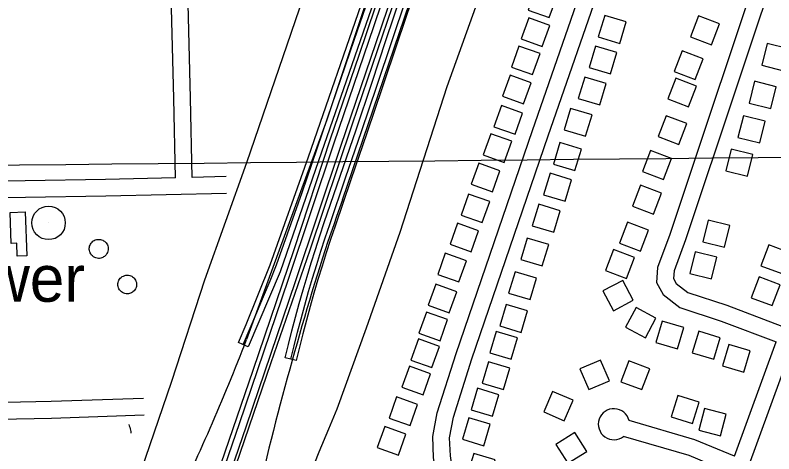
# Model space of a CAD drawing. Extents: x 3625074 to 3663148, y 511451 to 537151.
# Drawn here: x 3650600 to 3651956, y 522616 to 523400 of the extents above; entities that cross this region are included whole.
import ezdxf

# ---------------------------------------------------------------- set-up
doc = ezdxf.new("R2010")
doc.units = 0
for name, color, linetype in [('V-BLDG-OTLN', 7, 'Continuous'), ('V-BRDG-OTLN', 7, 'Continuous'), ('V-DOMW-IDEN', 7, 'Continuous'), ('V-DOMW-TANK', 7, 'Continuous'), ('V-GRID-MAJR', 7, 'Continuous'), ('V-RAIL-TRAK', 7, 'Continuous'), ('V-ROAD-CNTR', 7, 'Continuous'), ('V-TOPO-SHOR', 7, 'Continuous')]:
    doc.layers.add(name, color=color, linetype=linetype)

msp = doc.modelspace()

# ---------------------------------------------------------------- linework, layer by layer
at = {"layer": 'V-BLDG-OTLN'}
for points in [[(3651555.1, 523395.4), (3651568.6, 523433.1), (3651530.9, 523446.6), (3651517.5, 523408.9)], [(3651542.4, 523344), (3651555.9, 523381.6), (3651518.2, 523395.1), (3651504.7, 523357.4)], [(3651654.1, 523399.3), (3651642.6, 523361), (3651680.9, 523349.5), (3651692.4, 523387.8)], [(3651844.8, 523346.8), (3651859, 523384.2), (3651821.7, 523398.5), (3651807.4, 523361.1)], [(3651944.5, 523349), (3651934.8, 523310.2), (3651973.7, 523300.6), (3651983.3, 523339.4)], [(3651525.1, 523293.5), (3651538.5, 523331.1), (3651500.9, 523344.6), (3651487.4, 523306.9)], [(3651637.6, 523344.5), (3651626.1, 523306.2), (3651664.4, 523294.7), (3651675.9, 523333)], [(3651815.7, 523284.7), (3651830, 523322), (3651792.6, 523336.3), (3651778.4, 523298.9)], [(3651509.2, 523241.4), (3651522.7, 523279.1), (3651485, 523292.5), (3651471.5, 523254.9)], [(3651618.3, 523289.3), (3651606.8, 523251), (3651645.1, 523239.5), (3651656.6, 523277.8)], [(3651804.1, 523235.8), (3651818.4, 523273.1), (3651781, 523287.4), (3651766.8, 523250.1)], [(3651921.9, 523281.6), (3651912.3, 523242.7), (3651951.1, 523233.1), (3651960.7, 523272)], [(3651493.8, 523187.1), (3651507.3, 523224.7), (3651469.6, 523238.2), (3651456.2, 523200.5)], [(3651593.2, 523233.2), (3651581.7, 523194.9), (3651620, 523183.4), (3651631.5, 523221.7)], [(3651786.8, 523168.5), (3651801.1, 523205.9), (3651763.7, 523220.1), (3651749.5, 523182.8)], [(3651901.9, 523220), (3651892.3, 523181.2), (3651931.2, 523171.6), (3651940.8, 523210.4)], [(3651474.5, 523136.7), (3651488, 523174.4), (3651450.3, 523187.8), (3651436.9, 523150.1)], [(3651574.1, 523172), (3651562.6, 523133.7), (3651600.9, 523122.2), (3651612.4, 523160.5)], [(3651759.2, 523106.1), (3651773.4, 523143.5), (3651736.1, 523157.8), (3651721.8, 523120.4)], [(3651880, 523160.3), (3651870.4, 523121.5), (3651909.2, 523111.8), (3651918.8, 523150.7)], [(3651453.4, 523084), (3651466.8, 523121.7), (3651429.1, 523135.2), (3651415.7, 523097.5)], [(3651556.4, 523117.1), (3651544.8, 523078.8), (3651583.2, 523067.3), (3651594.7, 523105.6)], [(3651741.1, 523044.3), (3651755.4, 523081.7), (3651718, 523096), (3651703.8, 523058.6)], [(3651435, 523029), (3651448.5, 523066.7), (3651410.8, 523080.1), (3651397.4, 523042.4)], [(3651536.2, 523061.8), (3651524.7, 523023.5), (3651563, 523012), (3651574.5, 523050.3)], [(3650593.4, 522991.7), (3650591.6, 523047.2), (3650618.6, 523048), (3650621.1, 522969.5), (3650603.9, 522969), (3650603.2, 522992)], [(3651415.3, 522976.8), (3651428.8, 523014.4), (3651391.1, 523027.9), (3651377.7, 522990.2)], [(3651718, 522978), (3651732.3, 523015.3), (3651694.9, 523029.6), (3651680.6, 522992.2)], [(3651838.8, 523033.2), (3651829.2, 522994.4), (3651868, 522984.8), (3651877.6, 523023.6)], [(3651515.8, 523001.4), (3651504.3, 522963.1), (3651542.6, 522951.6), (3651554.1, 522989.9)], [(3651970.8, 522937.7), (3651984.9, 522975.1), (3651947.5, 522989.2), (3651933.3, 522951.8)], [(3651393.4, 522923), (3651406.8, 522960.7), (3651369.2, 522974.1), (3651355.7, 522936.4)], [(3651692.9, 522929.2), (3651707.2, 522966.5), (3651669.8, 522980.8), (3651655.5, 522943.5)], [(3651815.6, 522976.8), (3651806, 522938), (3651844.8, 522928.3), (3651854.4, 522967.2)], [(3651493.8, 522941.2), (3651482.3, 522902.9), (3651520.6, 522891.4), (3651532.1, 522929.7)], [(3651953.4, 522880.6), (3651967.5, 522918), (3651930.1, 522932.1), (3651916, 522894.7)], [(3651376.3, 522867.7), (3651389.7, 522905.3), (3651352, 522918.8), (3651338.6, 522881.1)], [(3651705, 522890.4), (3651686.2, 522925.7), (3651650.9, 522906.8), (3651669.7, 522871.5)], [(3651478, 522882.5), (3651466.5, 522844.2), (3651504.8, 522832.7), (3651516.3, 522871)], [(3651745.5, 522858.4), (3651710.1, 522877.1), (3651691.4, 522841.8), (3651726.8, 522823.1)], [(3651359.8, 522817.8), (3651373.2, 522855.5), (3651335.5, 522868.9), (3651322.1, 522831.2)], [(3651795.4, 522841.4), (3651757, 522852.8), (3651745.6, 522814.5), (3651783.9, 522803)], [(3651460, 522834.5), (3651448.5, 522796.2), (3651486.8, 522784.7), (3651498.3, 522823)], [(3651860.5, 522823.2), (3651822.1, 522834.6), (3651810.7, 522796.2), (3651849, 522784.8)], [(3651345.4, 522769.9), (3651358.8, 522807.6), (3651321.2, 522821), (3651307.7, 522783.3)], [(3651914.2, 522799.6), (3651875.8, 522811), (3651864.4, 522772.7), (3651902.7, 522761.3)], [(3651446.4, 522780.3), (3651434.9, 522742), (3651473.2, 522730.5), (3651484.7, 522768.8)], [(3651625.6, 522730.6), (3651662.4, 522746.3), (3651646.7, 522783.1), (3651609.9, 522767.4)], [(3651683.2, 522744.5), (3651720.6, 522730.3), (3651734.8, 522767.7), (3651697.4, 522781.9)], [(3651329.5, 522721.1), (3651342.9, 522758.7), (3651305.3, 522772.2), (3651291.8, 522734.5)], [(3651426.8, 522732.8), (3651415.3, 522694.5), (3651453.6, 522683), (3651465.1, 522721.3)], [(3651581.9, 522674.7), (3651597.7, 522711.5), (3651561, 522727.3), (3651545.2, 522690.5)], [(3651306.4, 522666.2), (3651319.8, 522703.8), (3651282.2, 522717.3), (3651268.7, 522679.6)], [(3651772.8, 522681.7), (3651810.9, 522669.6), (3651822.9, 522707.8), (3651784.8, 522719.8)], [(3651860.8, 522647.5), (3651871.2, 522686.2), (3651832.6, 522696.6), (3651822.2, 522657.9)], [(3651411.2, 522679.9), (3651399.7, 522641.6), (3651438, 522630.1), (3651449.5, 522668.4)], [(3651285.3, 522613.4), (3651298.8, 522651), (3651261.1, 522664.5), (3651247.6, 522626.8)], [(3651621.9, 522619.9), (3651600.6, 522653.7), (3651566.8, 522632.4), (3651588.1, 522598.6)], [(3651419.9, 522616.4), (3651408.4, 522578.1), (3651446.7, 522566.6), (3651458.2, 522604.9)]]:
    msp.add_lwpolyline(points, close=True, dxfattribs=at)
at = {"layer": 'V-BRDG-OTLN'}
for points in [[(3651272, 523546.1), (3651206.4, 523356.2), (3651158.2, 523214.9), (3651112.5, 523082.3), (3651066.9, 522952.6), (3651055.4, 522924.3), (3651043.8, 522896.1), (3651032, 522867.9), (3651020, 522839.8), (3651007.8, 522811.8), (3651007.5, 522811.2)], [(3650954.1, 522556.5), (3651025.6, 522765.1), (3651098.8, 522981.1), (3651164.1, 523178.9), (3651215.4, 523328.6), (3651273.8, 523501.6)], [(3651242.1, 523426), (3651142.3, 523139.4), (3651074.2, 522940.9), (3651017.1, 522807.1), (3651007.5, 522811.2), (3650999.4, 522814.6), (3651013.1, 522846.7), (3651056.3, 522953.2), (3651124.7, 523146.6), (3651223.9, 523434.6)], [(3651172.1, 523022.6), (3651164.1, 522998.8), (3651156.4, 522974.9), (3651148.9, 522951), (3651141.6, 522927), (3651134.5, 522903), (3651127.7, 522878.8), (3651121.1, 522854.6), (3651114.8, 522830.4), (3651108.6, 522806.1), (3651102.9, 522782.3), (3651093.2, 522784.7), (3651083.2, 522787.2), (3651089, 522810.9), (3651095.1, 522835.4), (3651101.5, 522859.9), (3651108.2, 522884.2), (3651115, 522908.6), (3651122.2, 522932.8), (3651129.5, 522957), (3651137, 522981.1), (3651144.8, 523005.1), (3651152.8, 523029.1), (3651181.3, 523112.1), (3651209.7, 523195.1), (3651237.8, 523278.1), (3651263.8, 523356.3), (3651290, 523434.4)], [(3651093.2, 522784.7), (3651099, 522808.5), (3651105.1, 522832.9), (3651111.5, 522857.2), (3651118.1, 522881.5), (3651125, 522905.7), (3651132, 522929.9), (3651139.3, 522953.9), (3651146.9, 522978), (3651154.6, 523001.9), (3651162.6, 523025.8), (3651191.1, 523108.8), (3651219.4, 523191.8), (3651247.6, 523274.9), (3651273.6, 523353), (3651299.8, 523431.2)], [(3651309.2, 523428), (3651283, 523349.9), (3651257, 523271.7), (3651228.9, 523188.6), (3651200.5, 523105.6), (3651172.1, 523022.6)], [(3651274.1, 523414.5), (3651202.7, 523204.8), (3651127.1, 522979.7), (3651057.3, 522778.4), (3650979, 522548.2)]]:
    msp.add_lwpolyline(points, dxfattribs=at)
at = {"layer": 'V-DOMW-TANK'}
msp.add_line((3650660.1, 523028.5), (3650660.1, 523028.5), dxfattribs=at)
for points in [[(3650760.2, 522995.5), (3650761.6, 522994.3), (3650762.9, 522992.9), (3650764.1, 522991.2), (3650765.2, 522989.3), (3650766, 522987.2), (3650766.6, 522985), (3650766.8, 522982.6), (3650766.7, 522980.2), (3650766.3, 522977.8), (3650765.6, 522975.6), (3650764.5, 522973.5), (3650763.3, 522971.6), (3650761.8, 522970), (3650760.2, 522968.6), (3650758.6, 522967.5), (3650756.9, 522966.6), (3650755.2, 522965.9), (3650753.3, 522965.4), (3650751.3, 522965.1), (3650749.2, 522965), (3650747, 522965.3), (3650744.8, 522965.8), (3650742.6, 522966.7), (3650740.5, 522967.8), (3650738.6, 522969.3), (3650736.9, 522971), (3650735.5, 522972.9), (3650734.4, 522974.9), (3650733.6, 522977), (3650733.1, 522979), (3650732.9, 522981.1), (3650732.9, 522983), (3650733.1, 522984.8), (3650733.5, 522986.7), (3650734.2, 522988.5), (3650735.1, 522990.4), (3650736.3, 522992.3), (3650737.8, 522994), (3650739.5, 522995.5), (3650741.5, 522996.8), (3650743.7, 522997.9), (3650746, 522998.6), (3650748.3, 522998.9), (3650750.6, 522999), (3650752.9, 522998.7), (3650755, 522998.2), (3650756.9, 522997.5), (3650758.6, 522996.5)], [(3650810.3, 522932), (3650811.7, 522930.9), (3650813.1, 522929.5), (3650814.4, 522928), (3650815.5, 522926.2), (3650816.4, 522924.1), (3650817.1, 522922), (3650817.4, 522919.7), (3650817.5, 522917.3), (3650817.2, 522915), (3650816.5, 522912.7), (3650815.6, 522910.6), (3650814.5, 522908.7), (3650813.1, 522907), (3650811.6, 522905.6), (3650810.1, 522904.4), (3650808.5, 522903.5), (3650806.8, 522902.7), (3650805, 522902.1), (3650803.1, 522901.8), (3650801, 522901.6), (3650798.8, 522901.7), (3650796.6, 522902.1), (3650794.4, 522902.9), (3650792.3, 522903.9), (3650790.4, 522905.3), (3650788.6, 522906.9), (3650787.2, 522908.7), (3650786, 522910.6), (3650785.1, 522912.6), (3650784.5, 522914.6), (3650784.2, 522916.6), (3650784.1, 522918.5), (3650784.2, 522920.2), (3650784.5, 522922.1), (3650785.1, 522924), (3650785.9, 522925.9), (3650787, 522927.7), (3650788.4, 522929.5), (3650790.1, 522931.1), (3650791.9, 522932.4), (3650794, 522933.5), (3650796.2, 522934.3), (3650798.5, 522934.8), (3650800.8, 522935), (3650803, 522934.8), (3650805.1, 522934.4), (3650807, 522933.8), (3650808.7, 522933)]]:
    msp.add_lwpolyline(points, close=True, dxfattribs=at)
msp.add_circle((3650660.1, 523028.5), 30, dxfattribs=at)
at = {"layer": 'V-GRID-MAJR'}
msp.add_spline([(3645082.2, 523076.2), (3650361, 523129.6), (3655639.8, 523183.7), (3660918.6, 523238.6)], degree=3, dxfattribs=at)
at = {"layer": 'V-RAIL-TRAK'}
for points in [[(3650223, 520386), (3650331.9, 520709), (3650442, 521035.1), (3650560, 521375), (3650678, 521721.9), (3650791.2, 522056.3), (3650885.1, 522331.7), (3651001.1, 522670), (3651088.7, 522927.8), (3651170, 523169.8), (3651241.8, 523381.6), (3651348, 523695.6), (3651418.2, 523900.3), (3651424.6, 523919.8), (3651430.8, 523939.3), (3651436.8, 523958.9), (3651442.7, 523978.6), (3651448.3, 523998.3), (3651453.7, 524018.1), (3651458.9, 524037.9)], [(3650235.6, 520381.7), (3650344.5, 520704.7), (3650454.6, 521030.8), (3650572.6, 521370.6), (3650690.6, 521717.6), (3650803.8, 522052), (3650897.7, 522327.4), (3651013.7, 522665.7), (3651101.3, 522923.5), (3651182.6, 523165.6), (3651254.4, 523377.4), (3651360.6, 523691.3), (3651430.8, 523896), (3651437.3, 523915.7), (3651443.5, 523935.3), (3651449.6, 523955.1), (3651455.5, 523974.9), (3651461.1, 523994.7), (3651466.6, 524014.6), (3651471.8, 524034.5)]]:
    msp.add_lwpolyline(points, dxfattribs=at)
at = {"layer": 'V-ROAD-CNTR'}
for points in [[(3651183.8, 521952.4), (3651183.9, 521954.4), (3651310.6, 522345.4), (3651355.3, 522481.5), (3651362, 522521), (3651356.1, 522558.5), (3651348.2, 522609), (3651346.7, 522646.3), (3651354.9, 522688.8), (3651388.4, 522795.1), (3651525, 523193.9), (3651726.2, 523773.9), (3651915, 524330.8), (3651936, 524393.9)], [(3651213.7, 521950.4), (3651213.6, 521948.7), (3651339.1, 522336.1), (3651384.5, 522474.3), (3651392.4, 522520.7), (3651385.7, 522563.2), (3651378.2, 522612), (3651376.8, 522644), (3651384.1, 522681.4), (3651416.9, 522785.7), (3651553.3, 523184.2), (3651754.6, 523764.2), (3651943.4, 524321.2), (3651964.5, 524384.3)], [(3652213.8, 524293.9), (3652180.9, 524212.5), (3652076, 523903.9), (3651951.4, 523551.1), (3651770.2, 523008), (3651748.2, 522948.8), (3651746.9, 522922), (3651758.3, 522900.7), (3651788.1, 522877), (3651862.2, 522853), (3651960.4, 522815.8)], [(3652243.8, 524288.1), (3652209, 524202.1), (3652104.3, 523894.1), (3651979.8, 523541.3), (3651798.5, 522998), (3651778, 522942.8), (3651777.3, 522928.8), (3651781.8, 522920.3), (3651802.5, 522903.8), (3651872.1, 522881.3), (3651970.6, 522844)], [(3651691.1, 521958.6), (3651745.2, 522134.7), (3651886.5, 522525.5), (3652034.8, 522932.5), (3652199.3, 523379), (3652352.4, 523816), (3652396.8, 523936.3), (3652408.1, 523978.5), (3652407, 524027.2), (3652405.7, 524066.1), (3652390.9, 524149.7), (3652384.8, 524180.5)], [(3651426.7, 524021.6), (3651157.3, 523212.6), (3651013.9, 522820)], [(3650916.9, 523109.8), (3650913.9, 523251.3), (3650905.4, 523589.3), (3650898.9, 523769.2), (3650897.4, 523829.6)], [(3651185.6, 523069.9), (3651444.1, 523829.7)], [(3650886.9, 523109.1), (3650883.9, 523250.6), (3650879.8, 523412.6)], [(3650886.9, 523109.1), (3650761.9, 523106.2), (3650474.3, 523101.2), (3650435, 523100.1)], [(3650977.7, 523111.2), (3650916.9, 523109.8)], [(3650978.4, 523081.2), (3650762.5, 523076.3), (3650475, 523071.2), (3650435.8, 523070.1)], [(3651885.8, 522611.1), (3651960.4, 522815.8)], [(3650445.4, 522705.1), (3650664.5, 522709.5), (3650830.1, 522715)], [(3650446.2, 522675.1), (3650665.3, 522679.5), (3650831.1, 522685.1)], [(3651885.8, 522611.1), (3651815.2, 522640.8), (3651697.6, 522675)], [(3650803.3, 522667.9), (3650804.4, 522665.5), (3650805.4, 522663), (3650806.1, 522660.5), (3650806.7, 522657.9), (3650807, 522655.3), (3650807.2, 522652.7)], [(3651875.5, 522582.9), (3651805.2, 522612.5), (3651687.8, 522646.7)]]:
    msp.add_lwpolyline(points, dxfattribs=at)
for centre, radius, start, end in [((3654200.4, 521976.4), 3207, 160.0647, 164.5828), ((3647542.7, 524150.9), 3717.7, 333.7393, 339.0216), ((3656174.9, 521356.3), 5275.8, 163.7907, 166.605), ((3651670.5, 522668.5), 27.8, 13.6079, 308.3414)]:
    msp.add_arc(centre, radius, start, end, dxfattribs=at)
at = {"layer": 'V-TOPO-SHOR'}
for points in [[(3652185.7, 525638.7), (3652155.2, 525552.7), (3652114.6, 525433.8), (3652073.1, 525306.1), (3652032.4, 525188.7), (3651994.3, 525074.5), (3651950.7, 524948.8), (3651910.1, 524828.9), (3651869.8, 524720.7), (3651829.2, 524599.2), (3651788.5, 524483.8), (3651758.9, 524400.9), (3651718.2, 524286.1), (3651680, 524174.8), (3651663.6, 524125.8), (3651638.5, 524050.8), (3651590.6, 523911.7), (3651547.4, 523790.2), (3651506.2, 523675.3), (3651466.7, 523553.9), (3651434, 523444.8), (3651371.9, 523271.7)], [(3651347.3, 524124.9), (3651275.8, 523913.4), (3651192.4, 523660.7), (3651122.4, 523453), (3651013.8, 523135.7), (3650938.7, 522925.8), (3650879.6, 522745.1), (3650809.7, 522539.1), (3650742.6, 522341.8), (3650712.8, 522256.4)], [(3651371.9, 523271.7), (3651287.7, 523011.2), (3651227.8, 522840.4), (3651175.3, 522695.4), (3651160.3, 522659.7), (3651143.1, 522618.8), (3651127.6, 522579.4), (3651119.4, 522550.5), (3651111.7, 522526.9), (3651099.3, 522497.5), (3651038.1, 522339.9), (3650979.7, 522192.8), (3650967, 522156.1), (3650964.6, 522147), (3650954.5, 522150.7)]]:
    msp.add_lwpolyline(points, dxfattribs=at)

# ---------------------------------------------------------------- texts
at = {"layer": 'V-DOMW-IDEN'}
msp.add_text('Water Tower', height=83, dxfattribs=at).set_placement((3650090.1, 522887.5))

doc.saveas('drawing.dxf')
